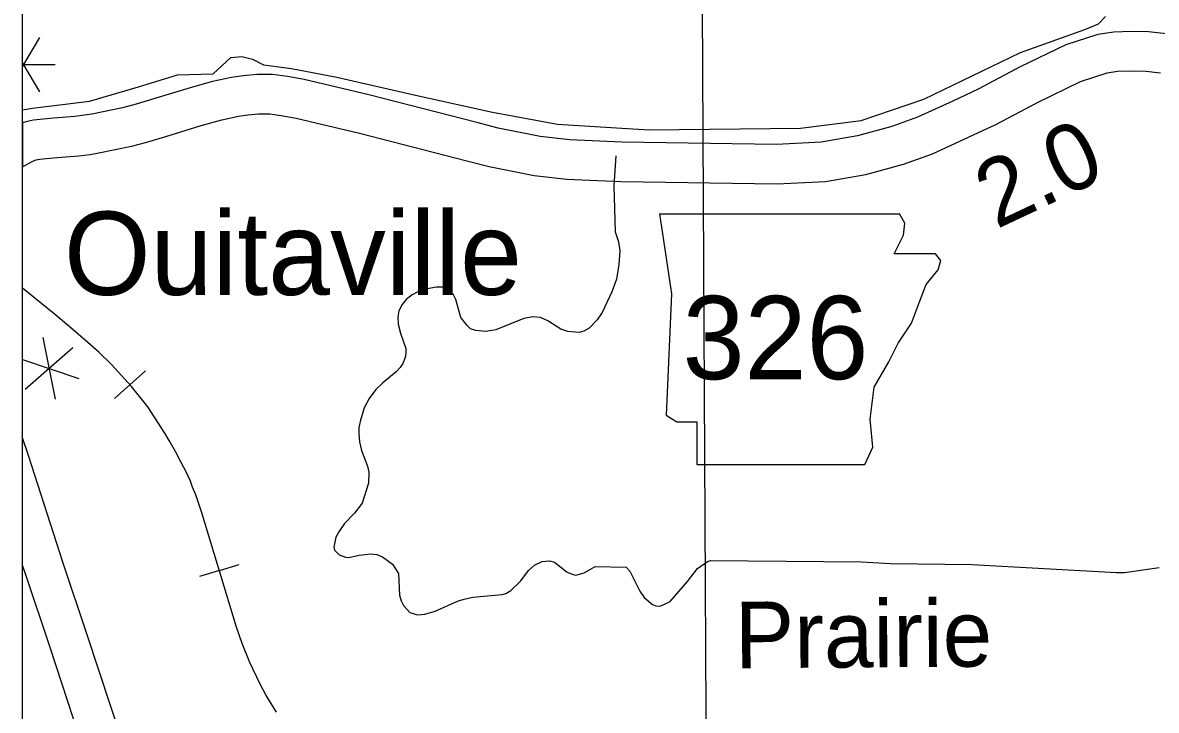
# Model space of a CAD drawing. Extents: x 1374139 to 1377472, y 1168351 to 1170484.
# Drawn here: x 1375090 to 1375233.7, y 1169416 to 1169503.2 of the extents above; entities that cross this region are included whole.
import ezdxf

# ---------------------------------------------------------------- set-up
doc = ezdxf.new("R2010")
doc.units = 0
doc.layers.add('26', color=7, linetype='Continuous')
doc.layers.add('Default', color=7, linetype='Continuous')

msp = doc.modelspace()

# ---------------------------------------------------------------- linework, layer by layer
at = {"layer": '26'}
msp.add_lwpolyline([(1375090, 1169579.43), (1376597.43, 1169579.43), (1376597.43, 1168653.79), (1375090, 1168653.79)], close=True, dxfattribs=at)
at = {"layer": 'Default'}
for p, q in [((1375092.12, 1169501.38), (1375090, 1169497.73)), ((1375226.34, 1169501.76), (1375222.27, 1169500.43)), ((1375228.34, 1169502.06), (1375226.34, 1169501.76)), ((1375230.56, 1169502.14), (1375228.34, 1169502.06)), ((1375232.77, 1169502.07), (1375230.56, 1169502.14)), ((1375235.03, 1169501.81), (1375232.77, 1169502.07)), ((1375222.27, 1169500.43), (1375216.49, 1169497.63)), ((1375090, 1169498.11), (1375092.12, 1169494.46)), ((1375090, 1169497.92), (1375094.12, 1169497.92)), ((1375216.49, 1169497.63), (1375211.17, 1169494.8)), ((1375224.14, 1169495.79), (1375227.5, 1169496.88)), ((1375227.5, 1169496.88), (1375228.81, 1169497.08)), ((1375228.81, 1169497.08), (1375230.56, 1169497.14)), ((1375230.56, 1169497.14), (1375232.4, 1169497.08)), ((1375232.4, 1169497.08), (1375234.29, 1169496.87)), ((1375114.07, 1169495.76), (1375111.24, 1169494.98)), ((1375116.47, 1169496.29), (1375114.07, 1169495.76)), ((1375117.96, 1169496.52), (1375116.47, 1169496.29)), ((1375119.71, 1169496.66), (1375117.96, 1169496.52)), ((1375121.67, 1169496.66), (1375119.71, 1169496.66)), ((1375123.59, 1169496.4), (1375121.67, 1169496.66)), ((1375125.7, 1169496.02), (1375123.59, 1169496.4)), ((1375133.91, 1169494.07), (1375125.7, 1169496.02)), ((1375218.76, 1169493.18), (1375224.14, 1169495.79)), ((1375111.24, 1169494.98), (1375106.74, 1169493.61)), ((1375147.57, 1169490.56), (1375133.91, 1169494.07)), ((1375211.17, 1169494.8), (1375207.93, 1169493.3)), ((1375102.65, 1169492.46), (1375098.77, 1169491.64)), ((1375104.39, 1169492.92), (1375102.65, 1169492.46)), ((1375106.74, 1169493.61), (1375104.39, 1169492.92)), ((1375207.93, 1169493.3), (1375203.48, 1169491.25)), ((1375213.4, 1169490.32), (1375218.76, 1169493.18)), ((1375093.93, 1169491.12), (1375091.36, 1169490.87)), ((1375096.6, 1169491.34), (1375093.93, 1169491.12)), ((1375097.85, 1169491.49), (1375096.6, 1169491.34)), ((1375098.77, 1169491.64), (1375097.85, 1169491.49)), ((1375115.27, 1169490.91), (1375117.38, 1169491.37)), ((1375117.38, 1169491.37), (1375118.54, 1169491.55)), ((1375118.54, 1169491.55), (1375119.92, 1169491.66)), ((1375119.92, 1169491.66), (1375121.33, 1169491.66)), ((1375121.33, 1169491.66), (1375122.8, 1169491.46)), ((1375122.8, 1169491.46), (1375124.67, 1169491.12)), ((1375124.67, 1169491.12), (1375132.71, 1169489.22)), ((1375203.48, 1169491.25), (1375200.19, 1169490.07)), ((1375090.4, 1169490.66), (1375090, 1169490.53)), ((1375090, 1169490.53), (1375090, 1169484.94)), ((1375091.36, 1169490.87), (1375090.4, 1169490.66)), ((1375108.17, 1169488.82), (1375112.64, 1169490.18)), ((1375112.64, 1169490.18), (1375115.27, 1169490.91)), ((1375150.28, 1169489.87), (1375147.57, 1169490.56)), ((1375155.62, 1169488.8), (1375150.28, 1169489.87)), ((1375200.19, 1169490.07), (1375195.84, 1169488.88)), ((1375210.03, 1169488.76), (1375213.4, 1169490.32)), ((1375103.8, 1169487.59), (1375105.73, 1169488.1)), ((1375105.73, 1169488.1), (1375108.17, 1169488.82)), ((1375132.71, 1169489.22), (1375146.33, 1169485.72)), ((1375159.38, 1169488.4), (1375155.62, 1169488.8)), ((1375165.98, 1169488.08), (1375159.38, 1169488.4)), ((1375195.84, 1169488.88), (1375191.24, 1169488.07)), ((1375205.37, 1169486.61), (1375210.03, 1169488.76)), ((1375098.55, 1169486.54), (1375099.68, 1169486.72)), ((1375099.68, 1169486.72), (1375103.8, 1169487.59)), ((1375185.57, 1169487.8), (1375165.98, 1169488.08)), ((1375191.24, 1169488.07), (1375185.57, 1169487.8)), ((1375090.27, 1169485.11), (1375090.73, 1169485.37)), ((1375090.73, 1169485.37), (1375091.37, 1169485.72)), ((1375091.37, 1169485.72), (1375091.73, 1169485.84)), ((1375091.73, 1169485.84), (1375092.14, 1169485.93)), ((1375092.14, 1169485.93), (1375094.37, 1169486.14)), ((1375094.37, 1169486.14), (1375097.11, 1169486.36)), ((1375097.11, 1169486.36), (1375098.55, 1169486.54)), ((1375146.33, 1169485.72), (1375149.17, 1169485)), ((1375196.93, 1169484), (1375201.69, 1169485.3)), ((1375201.69, 1169485.3), (1375205.37, 1169486.61)), ((1375090, 1169484.94), (1375090.27, 1169485.11)), ((1375149.17, 1169485), (1375154.86, 1169483.86)), ((1375154.86, 1169483.86), (1375158.99, 1169483.41)), ((1375191.79, 1169483.09), (1375196.93, 1169484)), ((1375158.99, 1169483.41), (1375165.83, 1169483.08)), ((1375165.83, 1169483.08), (1375185.65, 1169482.8)), ((1375185.65, 1169482.8), (1375191.79, 1169483.09)), ((1375170.74, 1169479), (1375172.26, 1169468.85)), ((1375201.87, 1169477.81), (1375201.17, 1169478.98)), ((1375201.7, 1169476.29), (1375201.87, 1169477.81)), ((1375200.52, 1169473.92), (1375201.7, 1169476.29)), ((1375205.76, 1169473.92), (1375200.52, 1169473.92)), ((1375206.44, 1169473.08), (1375205.76, 1169473.92)), ((1375206.1, 1169471.89), (1375206.44, 1169473.08)), ((1375204.58, 1169470.03), (1375206.1, 1169471.89)), ((1375203.73, 1169467.83), (1375204.58, 1169470.03)), ((1375172.26, 1169468.85), (1375171.59, 1169453.45)), ((1375202.72, 1169465.12), (1375203.73, 1169467.83)), ((1375201.02, 1169462.59), (1375202.72, 1169465.12)), ((1375092.56, 1169463.31), (1375094.13, 1169455.47)), ((1375199.84, 1169460.22), (1375201.02, 1169462.59)), ((1375090.34, 1169456.75), (1375096.35, 1169462.03)), ((1375090, 1169460.52), (1375097.13, 1169458.11)), ((1375197.98, 1169457), (1375199.84, 1169460.22)), ((1375103.6, 1169457.31), (1375105.56, 1169459.08)), ((1375103.6, 1169457.31), (1375101.64, 1169455.55)), ((1375197.47, 1169452.94), (1375197.98, 1169457)), ((1375171.59, 1169453.45), (1375172.94, 1169452.6)), ((1375172.94, 1169452.6), (1375175.48, 1169452.6)), ((1375175.48, 1169452.6), (1375175.48, 1169447.19)), ((1375197.81, 1169449.39), (1375197.47, 1169452.94)), ((1375196.79, 1169447.19), (1375197.81, 1169449.39)), ((1375175.48, 1169447.19), (1375196.79, 1169447.19)), ((1375114.94, 1169433.75), (1375112.41, 1169432.99)), ((1375114.94, 1169433.75), (1375117.47, 1169434.52))]:
    msp.add_line(p, q, dxfattribs=at)
for points in [[(1375176.02, 1169529.81), (1375176.66, 1169407.5)], [(1375090, 1169492.19), (1375091.27, 1169492.41), (1375098.48, 1169493.27), (1375104.68, 1169495.12), (1375109.63, 1169496.64), (1375114.14, 1169496.74), (1375116.39, 1169498.81), (1375117.81, 1169498.95), (1375119.13, 1169498.62), (1375120.52, 1169497.89), (1375124.08, 1169497.43), (1375129.82, 1169496.31), (1375139.81, 1169494.06), (1375149.58, 1169491.88), (1375157.83, 1169490.37), (1375169.38, 1169489.64), (1375188.61, 1169489.84), (1375196.33, 1169490.83), (1375204.25, 1169493.53), (1375216.53, 1169499.48), (1375224.68, 1169502.38), (1375226.4, 1169503.11), (1375227.32, 1169504.03)], [(1375165.23, 1169486.37), (1375164.95, 1169482.56), (1375165.14, 1169476.72), (1375165.55, 1169475.43), (1375165.71, 1169474.31), (1375165.61, 1169472.58), (1375165.29, 1169470.71), (1375164.72, 1169469.08), (1375163.49, 1169466.47), (1375162.85, 1169465.55), (1375161.85, 1169464.49), (1375161.16, 1169464.12), (1375160.55, 1169463.94), (1375159.14, 1169464.07), (1375158.24, 1169464.38), (1375156.58, 1169465.43), (1375155.65, 1169465.85), (1375154.71, 1169465.91), (1375153.55, 1169465.72), (1375150.02, 1169464.29), (1375148.72, 1169464.06), (1375147.46, 1169464.18), (1375146.8, 1169464.39), (1375146.35, 1169464.82), (1375145.57, 1169465.86), (1375144.94, 1169468.12), (1375144.61, 1169468.79), (1375144.16, 1169469.32), (1375143.29, 1169469.69), (1375142.47, 1169469.71), (1375141.29, 1169469.48), (1375140.12, 1169469.08), (1375139.41, 1169468.71), (1375138.64, 1169468.13), (1375138.13, 1169467.5), (1375137.71, 1169466.67), (1375137.59, 1169465.92), (1375137.63, 1169464.98), (1375137.91, 1169463.84), (1375138.57, 1169461.91), (1375138.6, 1169461.37), (1375138.49, 1169460.75), (1375138.21, 1169460), (1375137.88, 1169459.49), (1375137.37, 1169458.94), (1375135.66, 1169457.57), (1375134.78, 1169456.69), (1375133.92, 1169455.55), (1375133.32, 1169454.39), (1375132.82, 1169452.82), (1375132.63, 1169451.87), (1375132.61, 1169451.13), (1375132.71, 1169450.05), (1375132.97, 1169448.99), (1375133.71, 1169447), (1375133.89, 1169446.21), (1375133.84, 1169444.82), (1375133.03, 1169442.3), (1375132.06, 1169441.04), (1375130.8, 1169439.73), (1375130.09, 1169438.65), (1375129.72, 1169437.96), (1375129.47, 1169436.7), (1375129.55, 1169436.34), (1375129.82, 1169436.02), (1375130.14, 1169435.75), (1375130.95, 1169435.42), (1375131.37, 1169435.41), (1375132.67, 1169435.7), (1375134.1, 1169435.87), (1375134.9, 1169435.79), (1375135.63, 1169435.5), (1375136.91, 1169434.56), (1375137.65, 1169433.36), (1375137.79, 1169430.61)], [(1375170.74, 1169479), (1375201.17, 1169478.98)], [(1375122.18, 1169415.76), (1375120.85, 1169417.96), (1375120.11, 1169419.32), (1375118.8, 1169422.07), (1375117.83, 1169424.48), (1375117.11, 1169426.55), (1375112.73, 1169441.08), (1375111.94, 1169443.34), (1375111.55, 1169444.33), (1375111.27, 1169445.09), (1375110.77, 1169446.18), (1375110.11, 1169447.45), (1375109.44, 1169448.78), (1375108.57, 1169450.24), (1375108.01, 1169451.17), (1375105.87, 1169454.51), (1375103.82, 1169457.07), (1375101.28, 1169459.89), (1375099.67, 1169461.45), (1375098.26, 1169462.66), (1375095.83, 1169464.78), (1375093.98, 1169466.32), (1375090, 1169469.56)], [(1375122.18, 1169415.76), (1375120.85, 1169417.96), (1375120.11, 1169419.32), (1375118.8, 1169422.07), (1375117.83, 1169424.48), (1375117.11, 1169426.55), (1375112.73, 1169441.08), (1375111.94, 1169443.34), (1375111.55, 1169444.33), (1375111.27, 1169445.09), (1375110.77, 1169446.18), (1375110.11, 1169447.45), (1375109.44, 1169448.78), (1375108.57, 1169450.24), (1375108.01, 1169451.17), (1375105.87, 1169454.51), (1375103.82, 1169457.07), (1375101.28, 1169459.89), (1375099.67, 1169461.45), (1375098.26, 1169462.66), (1375095.83, 1169464.78), (1375093.98, 1169466.32), (1375090, 1169469.56)], [(1375108.95, 1169392.85), (1375107.94, 1169395.95), (1375106.17, 1169401.4), (1375102.69, 1169411.89), (1375098.14, 1169425.71), (1375095.15, 1169434.67), (1375092.73, 1169442.17), (1375090.73, 1169448.34), (1375090, 1169450.57)], [(1375137.79, 1169430.61), (1375137.98, 1169429.92), (1375138.3, 1169429.32), (1375139.11, 1169428.44), (1375140.08, 1169428.11), (1375140.98, 1169428.21), (1375142.31, 1169428.6), (1375145.14, 1169429.86), (1375146, 1169430.12), (1375147.09, 1169430.38), (1375150.81, 1169430.7), (1375151.26, 1169430.83), (1375151.9, 1169431.2), (1375153.15, 1169432.45), (1375154.12, 1169433.73), (1375154.91, 1169434.41), (1375155.86, 1169434.89), (1375156.82, 1169434.97), (1375157.42, 1169434.82), (1375159.05, 1169433.55), (1375159.79, 1169433.22), (1375160.14, 1169433.17), (1375161.21, 1169433.47), (1375162.61, 1169434.24), (1375166.54, 1169434.16), (1375167.01, 1169433.67), (1375168.24, 1169431.13), (1375168.81, 1169430.32), (1375169.87, 1169429.44), (1375170.28, 1169429.27), (1375170.84, 1169429.22), (1375172.12, 1169429.81), (1375174.31, 1169432.36), (1375175.58, 1169434.02), (1375176.82, 1169434.89), (1375177.22, 1169435), (1375196.34, 1169434.83), (1375200.04, 1169434.64), (1375210.35, 1169434.53), (1375228.69, 1169433.48), (1375229.71, 1169433.48), (1375234.11, 1169434.11)], [(1375090, 1169434.33), (1375090.39, 1169433.11), (1375093.4, 1169424.14), (1375097.94, 1169410.33), (1375101.42, 1169399.84), (1375103.19, 1169394.4), (1375104.2, 1169391.29)]]:
    msp.add_lwpolyline(points, dxfattribs=at)

# ---------------------------------------------------------------- texts
for s, rotation, p in [('2.0', 25.2093, (1375213.46, 1169477.01)), ('Prairie', 0.4075, (1375180.32, 1169421.34))]:
    msp.add_text(s, height=8.448, rotation=rotation, dxfattribs=at).set_placement(p)
for s, p in [('Ouitaville', (1375095.24, 1169468.71)), ('326', (1375173.68, 1169458.02))]:
    msp.add_text(s, height=10.56, dxfattribs=at).set_placement(p)

doc.saveas('drawing.dxf')
